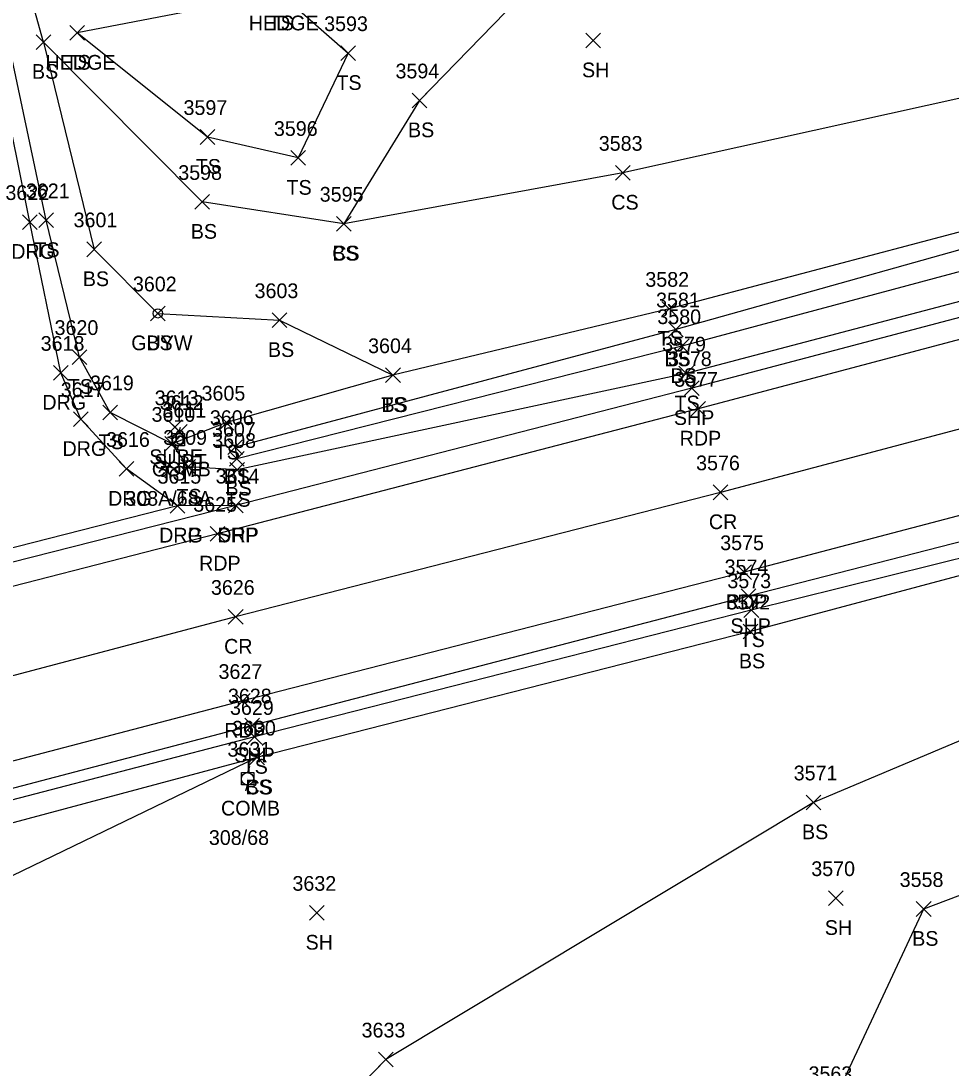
# Model space of a CAD drawing. Extents: x 1520648 to 1523413, y 732854 to 735518.
# Drawn here: x 1521414.7 to 1521541.1, y 733533.8 to 733676.1 of the extents above; entities that cross this region are included whole.
import ezdxf

# ---------------------------------------------------------------- set-up
doc = ezdxf.new("R2010")
doc.units = 0
for name, color, linetype in [('L_A', 7, 'Continuous'), ('L_I', 7, 'Continuous'), ('L_TIC', 7, 'Continuous'), ('LAHR', 7, 'Continuous'), ('LELB', 7, 'Continuous'), ('P_A', 7, 'Continuous'), ('P_I', 7, 'Continuous'), ('P_TIC', 7, 'Continuous'), ('PET', 7, 'Continuous'), ('PRC', 7, 'Continuous'), ('PSP', 7, 'Continuous'), ('R_A', 7, 'Continuous'), ('R_I', 7, 'Continuous'), ('R_TIC', 7, 'Continuous'), ('RDG', 7, 'Continuous'), ('RDP', 7, 'Continuous'), ('U_A', 7, 'Continuous'), ('U_C', 7, 'Continuous'), ('U_I', 7, 'Continuous'), ('U_TIC', 7, 'Continuous'), ('UP', 7, 'Continuous'), ('UPGW', 7, 'Continuous')]:
    doc.layers.add(name, color=color, linetype=linetype)

msp = doc.modelspace()

# ---------------------------------------------------------------- linework, layer by layer
at = {"layer": 'L_TIC'}
for points in [[(1521421.31, 733673.49), (1521423.31, 733675.49)], [(1521423.31, 733673.49), (1521421.31, 733675.49)], [(1521421.31, 733673.49), (1521423.31, 733675.49)], [(1521423.31, 733673.49), (1521421.31, 733675.49)], [(1521416.73, 733672.25), (1521418.73, 733674.25)], [(1521418.73, 733672.25), (1521416.73, 733674.25)], [(1521416.73, 733672.25), (1521418.73, 733674.25)], [(1521418.73, 733672.25), (1521416.73, 733674.25)], [(1521491.46, 733672.46), (1521493.46, 733674.46)], [(1521493.46, 733672.46), (1521491.46, 733674.46)], [(1521458.15, 733670.74), (1521460.15, 733672.74)], [(1521460.15, 733670.74), (1521458.15, 733672.74)], [(1521467.85, 733664.31), (1521469.85, 733666.31)], [(1521469.85, 733664.31), (1521467.85, 733666.31)], [(1521439.03, 733659.34), (1521441.03, 733661.34)], [(1521441.03, 733659.34), (1521439.03, 733661.34)], [(1521451.37, 733656.49), (1521453.37, 733658.49)], [(1521453.37, 733656.49), (1521451.37, 733658.49)], [(1521495.49, 733654.47), (1521497.49, 733656.47)], [(1521497.49, 733654.47), (1521495.49, 733656.47)], [(1521438.32, 733650.51), (1521440.32, 733652.51)], [(1521440.32, 733650.51), (1521438.32, 733652.51)], [(1521417.08, 733648.02), (1521419.08, 733650.02)], [(1521419.08, 733648.02), (1521417.08, 733650.02)], [(1521457.55, 733647.55), (1521459.55, 733649.55)], [(1521459.55, 733647.55), (1521457.55, 733649.55)], [(1521457.55, 733647.55), (1521459.55, 733649.55)], [(1521459.55, 733647.55), (1521457.55, 733649.55)], [(1521423.64, 733644.07), (1521425.64, 733646.07)], [(1521425.64, 733644.07), (1521423.64, 733646.07)], [(1521432.28, 733635.36), (1521434.28, 733637.36)], [(1521434.28, 733635.36), (1521432.28, 733637.36)], [(1521501.82, 733635.98), (1521503.82, 733637.98)], [(1521503.82, 733635.98), (1521501.82, 733637.98)], [(1521448.81, 733634.44), (1521450.81, 733636.44)], [(1521450.81, 733634.44), (1521448.81, 733636.44)], [(1521502.71, 733633.18), (1521504.71, 733635.18)], [(1521504.71, 733633.18), (1521502.71, 733635.18)], [(1521503.54, 733630.91), (1521505.54, 733632.91)], [(1521505.54, 733630.91), (1521503.54, 733632.91)], [(1521421.63, 733629.43), (1521423.63, 733631.43)], [(1521423.63, 733629.43), (1521421.63, 733631.43)], [(1521464.25, 733626.96), (1521466.25, 733628.96)], [(1521466.25, 733626.96), (1521464.25, 733628.96)], [(1521464.25, 733626.96), (1521466.25, 733628.96)], [(1521466.25, 733626.96), (1521464.25, 733628.96)], [(1521504.12, 733627.18), (1521506.12, 733629.18)], [(1521506.12, 733627.18), (1521504.12, 733629.18)], [(1521425.81, 733621.91), (1521427.81, 733623.91)], [(1521427.81, 733621.91), (1521425.81, 733623.91)], [(1521441.61, 733620.51), (1521443.61, 733622.51)], [(1521443.61, 733620.51), (1521441.61, 733622.51)], [(1521434.25, 733617.63), (1521436.25, 733619.63)], [(1521436.25, 733617.63), (1521434.25, 733619.63)], [(1521434.25, 733617.63), (1521436.25, 733619.63)], [(1521436.25, 733617.63), (1521434.25, 733619.63)], [(1521442.79, 733617.19), (1521444.79, 733619.19)], [(1521444.79, 733617.19), (1521442.79, 733619.19)], [(1521443.02, 733615.61), (1521445.02, 733617.61)], [(1521445.02, 733615.61), (1521443.02, 733617.61)], [(1521443.02, 733615.61), (1521445.02, 733617.61)], [(1521445.02, 733615.61), (1521443.02, 733617.61)], [(1521436.41, 733614.5), (1521438.41, 733616.5)], [(1521438.41, 733614.5), (1521436.41, 733616.5)], [(1521443.07, 733614.08), (1521445.07, 733616.08)], [(1521445.07, 733614.08), (1521443.07, 733616.08)], [(1521512.97, 733595.01), (1521514.97, 733597.01)], [(1521514.97, 733595.01), (1521512.97, 733597.01)], [(1521512.84, 733592.12), (1521514.84, 733594.12)], [(1521514.84, 733592.12), (1521512.84, 733594.12)], [(1521445.41, 733577.79), (1521447.41, 733579.79)], [(1521447.41, 733577.79), (1521445.41, 733579.79)], [(1521445.76, 733574.98), (1521447.76, 733576.98)], [(1521447.76, 733574.98), (1521445.76, 733576.98)], [(1521445.76, 733574.98), (1521447.76, 733576.98)], [(1521447.76, 733574.98), (1521445.76, 733576.98)], [(1521521.42, 733568.89), (1521523.42, 733570.89)], [(1521523.42, 733568.89), (1521521.42, 733570.89)], [(1521524.47, 733555.88), (1521526.47, 733557.88)], [(1521526.47, 733555.88), (1521524.47, 733557.88)], [(1521453.88, 733553.88), (1521455.88, 733555.88)], [(1521455.88, 733553.88), (1521453.88, 733555.88)], [(1521536.4, 733554.4), (1521538.4, 733556.4)], [(1521538.4, 733554.4), (1521536.4, 733556.4)], [(1521463.29, 733533.94), (1521465.29, 733535.94)], [(1521465.29, 733533.94), (1521463.29, 733535.94)]]:
    msp.add_lwpolyline(points, dxfattribs=at)
at = {"layer": 'LAHR'}
msp.add_lwpolyline([(1521482.43, 733688.42), (1521449.94, 733679.84), (1521422.31, 733674.49)], dxfattribs=at)
at = {"layer": 'LELB'}
for points in [[(1521548.54, 733748.52), (1521530.67, 733712.6), (1521509.85, 733695.36), (1521485.57, 733682.53), (1521468.85, 733665.31), (1521458.55, 733648.55), (1521439.32, 733651.51), (1521417.73, 733673.25), (1521424.64, 733645.07), (1521433.28, 733636.36), (1521449.81, 733635.44), (1521465.25, 733627.96)], [(1521521.34, 733742.06), (1521507.15, 733727.57), (1521473.35, 733709), (1521438.29, 733689.12), (1521449.94, 733679.84), (1521459.15, 733671.74), (1521452.37, 733657.49), (1521440.03, 733660.34), (1521422.31, 733674.49)], [(1521417.73, 733673.25), (1521412.3, 733692.8), (1521409.12, 733718.34)], [(1521685.16, 733676.19), (1521649.35, 733666.1), (1521610.03, 733655.91), (1521560.37, 733642.72), (1521505.12, 733628.18), (1521444.07, 733615.08), (1521437.41, 733615.5), (1521435.25, 733618.63), (1521426.81, 733622.91), (1521422.63, 733630.43), (1521418.08, 733649.02), (1521412.62, 733675.01), (1521409.22, 733691.67), (1521405.08, 733717.72)], [(1521693.26, 733695.59), (1521688.32, 733685.54), (1521680.28, 733679.65), (1521649.04, 733669.16), (1521609.27, 733660.31), (1521559.46, 733646.64), (1521504.54, 733631.91), (1521444.02, 733616.61)], [(1521651.51, 733690.56), (1521606.39, 733675.21), (1521553.67, 733668.12), (1521496.49, 733655.47), (1521458.55, 733648.55)], [(1521886.12, 733515.05), (1521875.14, 733547.35), (1521860.86, 733585.06), (1521846.49, 733620.57), (1521828.87, 733649.15), (1521812.54, 733668.86), (1521809.11, 733672.39), (1521801.66, 733672.79), (1521790.92, 733669.52), (1521765.55, 733662.98), (1521730.32, 733653.15), (1521692.67, 733643.18), (1521658.49, 733634.29), (1521618.74, 733624.02), (1521569.84, 733609.89), (1521513.97, 733596.01), (1521446.41, 733578.79), (1521398.39, 733566.29), (1521367.26, 733558.11), (1521307.77, 733542.6)], [(1521879.84, 733511.18), (1521868.37, 733545.03), (1521852.96, 733582.16), (1521839.72, 733617.96), (1521822.84, 733645.34), (1521811.24, 733661.87), (1521806.64, 733667.18), (1521807.84, 733668.63), (1521807.72, 733669.91), (1521803.6, 733669.51), (1521796.92, 733667.03), (1521791.88, 733664.56), (1521768.96, 733651.98), (1521733.27, 733640.42), (1521696.36, 733629.32), (1521662.08, 733622), (1521619.41, 733620.27), (1521570.74, 733608.28), (1521513.84, 733593.12), (1521446.76, 733575.98), (1521400.95, 733553.88), (1521370.39, 733548.57), (1521314.23, 733532.31)], [(1521871.83, 733519.09), (1521864.71, 733543.86), (1521848.4, 733580.36), (1521835.47, 733616.1), (1521818.38, 733641.09), (1521808.68, 733661.21), (1521805.46, 733665.64), (1521797.46, 733664.46), (1521792.12, 733661.49), (1521769.37, 733650.04), (1521733.75, 733638.1), (1521696.81, 733627.47), (1521663.27, 733618.63), (1521622.81, 733609.07), (1521581.54, 733594.8), (1521522.42, 733569.89), (1521464.29, 733534.94), (1521446.07, 733516.17)], [(1521565.56, 733652.37), (1521557.65, 733651.5), (1521502.82, 733636.98), (1521465.25, 733627.96), (1521442.61, 733621.51), (1521435.25, 733618.63)], [(1521565.56, 733652.37), (1521558.32, 733649.47), (1521503.71, 733634.18), (1521443.79, 733618.19), (1521444.02, 733616.61)], [(1521715.31, 733596.64), (1521690.84, 733596.56), (1521683.72, 733580.69), (1521656.58, 733563.65), (1521634.24, 733563.97), (1521591.91, 733575.22), (1521564.43, 733565.64), (1521537.4, 733555.4), (1521525.06, 733529.01), (1521514.59, 733499.75), (1521500.4, 733477.49)], [(1521446.76, 733575.98), (1521399.64, 733563.42), (1521368.02, 733555.68), (1521310.83, 733539.58), (1521307.98, 733540.2), (1521245.46, 733523.72), (1521206.2, 733513.3), (1521154.14, 733500.83), (1521129.34, 733494.19)]]:
    msp.add_lwpolyline(points, dxfattribs=at)
at = {"layer": 'P_TIC'}
for points in [[(1521504.9, 733625.2), (1521506.9, 733627.2)], [(1521506.9, 733625.2), (1521504.9, 733627.2)], [(1521505.75, 733622.4), (1521507.75, 733624.4)], [(1521507.75, 733622.4), (1521505.75, 733624.4)], [(1521508.77, 733611.04), (1521510.77, 733613.04)], [(1521510.77, 733611.04), (1521508.77, 733613.04)], [(1521442.88, 733609.24), (1521444.88, 733611.24)], [(1521444.88, 733609.24), (1521442.88, 733611.24)], [(1521440.41, 733605.41), (1521442.41, 733607.41)], [(1521442.41, 733605.41), (1521440.41, 733607.41)], [(1521512, 733600.18), (1521514, 733602.18)], [(1521514, 733600.18), (1521512, 733602.18)], [(1521512.6, 733596.91), (1521514.6, 733598.91)], [(1521514.6, 733596.91), (1521512.6, 733598.91)], [(1521442.86, 733594.11), (1521444.86, 733596.11)], [(1521444.86, 733594.11), (1521442.86, 733596.11)], [(1521443.83, 733582.68), (1521445.83, 733584.68)], [(1521445.83, 733582.68), (1521443.83, 733584.68)], [(1521445.12, 733579.35), (1521447.12, 733581.35)], [(1521447.12, 733579.35), (1521445.12, 733581.35)]]:
    msp.add_lwpolyline(points, dxfattribs=at)
at = {"layer": 'PET'}
for points in [[(1521738.04, 733684.33), (1521683.5, 733669.74), (1521650.63, 733660.94), (1521611.66, 733650.62), (1521561.93, 733638.03), (1521506.75, 733623.4), (1521441.41, 733606.41), (1521359.51, 733585.39), (1521298.08, 733569.34)], [(1521729.46, 733658.42), (1521691.16, 733648.14), (1521656.53, 733638.84), (1521617.41, 733628.38), (1521568.35, 733615.73), (1521513, 733601.18), (1521444.83, 733583.68), (1521397.05, 733571.19), (1521365.83, 733563.19), (1521305.64, 733547.24)]]:
    msp.add_lwpolyline(points, dxfattribs=at)
at = {"layer": 'PRC'}
msp.add_lwpolyline([(1521726.09, 733669.37), (1521688.17, 733658.56), (1521653.92, 733649.44), (1521614.5, 733638.83), (1521565.47, 733626.81), (1521509.77, 733612.04), (1521443.86, 733595.11), (1521394.65, 733582.12), (1521363.3, 733574.52), (1521301.52, 733558.53)], dxfattribs=at)
at = {"layer": 'PSP'}
for points in [[(1521736.06, 733688.52), (1521682.58, 733672.91), (1521649.96, 733663.85), (1521610.58, 733653.51), (1521560.99, 733640.75), (1521505.9, 733626.2), (1521443.88, 733610.24), (1521377.31, 733593.37), (1521358.34, 733588.53), (1521296.5, 733572.12)], [(1521803.81, 733674.87), (1521790.84, 733671.78), (1521765.17, 733664.41), (1521730.05, 733655.17), (1521692.36, 733644.77), (1521657.88, 733635.55), (1521618.43, 733624.98), (1521569.22, 733612.2), (1521513.6, 733597.91), (1521446.12, 733580.35), (1521397.77, 733567.66), (1521366.85, 733559.74), (1521307.16, 733544.25)]]:
    msp.add_lwpolyline(points, dxfattribs=at)
at = {"layer": 'R_TIC'}
for points in [[(1521414.86, 733647.78), (1521416.86, 733649.78)], [(1521416.86, 733647.78), (1521414.86, 733649.78)], [(1521419.09, 733627.28), (1521421.09, 733629.28)], [(1521421.09, 733627.28), (1521419.09, 733629.28)], [(1521421.83, 733620.99), (1521423.83, 733622.99)], [(1521423.83, 733620.99), (1521421.83, 733622.99)], [(1521428.03, 733614.22), (1521430.03, 733616.22)], [(1521430.03, 733614.22), (1521428.03, 733616.22)], [(1521434.97, 733609.22), (1521436.97, 733611.22)], [(1521436.97, 733609.22), (1521434.97, 733611.22)], [(1521434.97, 733609.22), (1521436.97, 733611.22)], [(1521436.97, 733609.22), (1521434.97, 733611.22)], [(1521442.88, 733609.24), (1521444.88, 733611.24)], [(1521444.88, 733609.24), (1521442.88, 733611.24)]]:
    msp.add_lwpolyline(points, dxfattribs=at)
at = {"layer": 'RDG'}
msp.add_lwpolyline([(1521435.97, 733610.22), (1521429.03, 733615.22), (1521422.83, 733621.99), (1521420.09, 733628.28), (1521415.86, 733648.78), (1521410.67, 733674.42), (1521407.27, 733691.15), (1521403.1, 733717.52)], dxfattribs=at)
at = {"layer": 'RDP'}
msp.add_lwpolyline([(1521443.88, 733610.24), (1521435.97, 733610.22), (1521385.65, 733597.39), (1521377.31, 733593.37)], dxfattribs=at)
at = {"layer": 'U_TIC'}
for points in [[(1521434.59, 733619.88), (1521436.59, 733621.88)], [(1521436.59, 733619.88), (1521434.59, 733621.88)], [(1521435.29, 733619.25), (1521437.29, 733621.25)], [(1521437.29, 733619.25), (1521435.29, 733621.25)]]:
    msp.add_lwpolyline(points, dxfattribs=at)
at = {"layer": 'UP'}
for p, q in [((1521435.24, 733618.37), (1521435.24, 733620.04)), ((1521435.24, 733620.04), (1521436.91, 733620.04)), ((1521436.33, 733620.87), (1521436.08, 733620.04)), ((1521436.91, 733620.04), (1521436.91, 733618.37)), ((1521436.91, 733618.37), (1521435.24, 733618.37)), ((1521435.83, 733617.54), (1521436.08, 733618.37)), ((1521436.08, 733619.21), (1521436.08, 733619.21)), ((1521445.73, 733574.78), (1521445.48, 733573.95)), ((1521444.65, 733572.28), (1521444.65, 733573.95)), ((1521444.65, 733573.95), (1521446.32, 733573.95)), ((1521445.48, 733573.11), (1521445.48, 733573.11)), ((1521446.32, 733573.95), (1521446.32, 733572.28)), ((1521446.32, 733572.28), (1521444.65, 733572.28)), ((1521445.23, 733571.45), (1521445.48, 733572.28))]:
    msp.add_line(p, q, dxfattribs=at)
for centre in [(1521436.08, 733619.21), (1521445.48, 733573.11)]:
    msp.add_circle(centre, 0.833, dxfattribs=at)
at = {"layer": 'UPGW'}
for radius in [0.625, 0.0833]:
    msp.add_circle((1521433.28, 733636.36), radius, dxfattribs=at)

# ---------------------------------------------------------------- texts
at = {"layer": 'L_A'}
for s, p in [('HEDGE', (1521445.64, 733674.84)), ('TS', (1521448.35, 733674.84)), ('HEDGE', (1521418.01, 733669.49)), ('TS', (1521420.72, 733669.49)), ('BS', (1521416.17, 733668.25)), ('BS', (1521416.17, 733668.25)), ('SH', (1521490.95, 733668.46)), ('TS', (1521457.56, 733666.74)), ('BS', (1521467.29, 733660.31)), ('TS', (1521438.44, 733655.34)), ('TS', (1521450.78, 733652.49)), ('CS', (1521494.93, 733650.47)), ('BS', (1521437.76, 733646.51)), ('TS', (1521416.49, 733644.02)), ('CS', (1521456.99, 733643.55)), ('BS', (1521456.99, 733643.55)), ('BS', (1521423.08, 733640.07)), ('TS', (1521501.23, 733631.98)), ('BS', (1521431.72, 733631.36)), ('BS', (1521448.25, 733630.44)), ('BS', (1521502.15, 733629.18)), ('BS', (1521502.98, 733626.91)), ('TS', (1521421.04, 733625.43)), ('TS', (1521463.66, 733622.96)), ('BS', (1521463.69, 733622.96)), ('TS', (1521503.53, 733623.18)), ('TS', (1521425.22, 733617.91)), ('TS', (1521441.02, 733616.51)), ('TS', (1521433.66, 733613.63)), ('TS', (1521433.66, 733613.63)), ('BS', (1521442.23, 733613.19)), ('BS', (1521442.47, 733611.61)), ('BS', (1521442.47, 733611.61)), ('TS', (1521435.82, 733610.5)), ('TS', (1521442.48, 733610.08)), ('TS', (1521512.38, 733591.01)), ('BS', (1521512.28, 733588.12)), ('TS', (1521444.82, 733573.79)), ('CS', (1521445.2, 733570.98)), ('BS', (1521445.2, 733570.98)), ('BS', (1521520.86, 733564.89)), ('SH', (1521523.96, 733551.88)), ('SH', (1521453.37, 733549.88)), ('BS', (1521535.84, 733550.4))]:
    msp.add_text(s, height=2, dxfattribs=at).set_placement(p)
at = {"layer": 'L_I'}
for s, p in [('3593', (1521455.89, 733674.74)), ('3594', (1521465.59, 733668.31)), ('3597', (1521436.77, 733663.34)), ('3596', (1521449.06, 733660.49)), ('3583', (1521493.23, 733658.47)), ('3598', (1521436.06, 733654.51)), ('3621', (1521415.34, 733652.02)), ('3595', (1521455.29, 733651.55)), ('3595', (1521455.29, 733651.55)), ('3601', (1521421.82, 733648.07)), ('3602', (1521429.89, 733639.36)), ('3582', (1521499.56, 733639.98)), ('3603', (1521446.43, 733638.44)), ('3581', (1521501.02, 733637.18)), ('3580', (1521501.19, 733634.91)), ('3620', (1521419.24, 733633.43)), ('3604', (1521461.87, 733630.96)), ('3604', (1521461.87, 733630.96)), ('3579', (1521501.85, 733631.18)), ('3619', (1521424.06, 733625.91)), ('3605', (1521439.22, 733624.51)), ('3610', (1521432.42, 733621.63)), ('3610', (1521432.42, 733621.63)), ('3606', (1521440.35, 733621.19)), ('3607', (1521440.64, 733619.61)), ('3607', (1521440.64, 733619.61)), ('3609', (1521434.01, 733618.5)), ('3608', (1521440.68, 733618.08)), ('3573', (1521510.71, 733599.01)), ('3572', (1521510.58, 733596.12)), ('3629', (1521443.09, 733581.79)), ('3630', (1521443.37, 733578.98)), ('3630', (1521443.37, 733578.98)), ('3571', (1521519.73, 733572.89)), ('3570', (1521522.12, 733559.88)), ('3558', (1521534.14, 733558.4)), ('3632', (1521451.58, 733557.88)), ('3633', (1521460.98, 733537.94)), ('3563', (1521521.75, 733532.01))]:
    msp.add_text(s, height=2, dxfattribs=at).set_placement(p)
at = {"layer": 'P_A'}
for s, p in [('SHP', (1521503.44, 733621.2)), ('RDP', (1521504.23, 733618.4)), ('CR', (1521508.2, 733607.04)), ('SHP', (1521441.41, 733605.24)), ('RDP', (1521438.89, 733601.41)), ('RDP', (1521510.49, 733596.18)), ('SHP', (1521511.13, 733592.91)), ('CR', (1521442.29, 733590.11)), ('RDP', (1521442.32, 733578.68)), ('SHP', (1521443.66, 733575.35))]:
    msp.add_text(s, height=2, dxfattribs=at).set_placement(p)
at = {"layer": 'P_I'}
for s, p in [('3578', (1521502.64, 733629.2)), ('3577', (1521503.49, 733626.4)), ('3576', (1521506.46, 733615.04)), ('3614', (1521441.14, 733613.24)), ('3625', (1521438.1, 733609.41)), ('3575', (1521509.74, 733604.18)), ('3574', (1521510.34, 733600.91)), ('3626', (1521440.5, 733598.11)), ('3627', (1521441.53, 733586.68)), ('3628', (1521442.81, 733583.35))]:
    msp.add_text(s, height=2, dxfattribs=at).set_placement(p)
at = {"layer": 'R_A'}
for s, p in [('DRG', (1521413.35, 733643.78)), ('DRG', (1521417.58, 733623.28)), ('DRG', (1521420.32, 733616.99)), ('DRG', (1521426.52, 733610.22)), ('DRG', (1521433.46, 733605.22)), ('DRP', (1521433.46, 733605.22)), ('DRP', (1521441.36, 733605.24))]:
    msp.add_text(s, height=2, dxfattribs=at).set_placement(p)
at = {"layer": 'R_I'}
for s, p in [('3622', (1521412.56, 733651.78)), ('3618', (1521417.35, 733631.28)), ('3617', (1521420.09, 733624.99)), ('3616', (1521426.24, 733618.22)), ('3615', (1521433.23, 733613.22)), ('3615', (1521433.23, 733613.22)), ('3614', (1521441.14, 733613.24))]:
    msp.add_text(s, height=2, dxfattribs=at).set_placement(p)
at = {"layer": 'U_A'}
for s, p in [('GUYW', (1521429.67, 733631.36)), ('SUBE', (1521432.12, 733615.88)), ('SUBT', (1521432.79, 733615.25)), ('COMB', (1521432.46, 733614.21)), ('COMB', (1521441.87, 733568.11))]:
    msp.add_text(s, height=2, dxfattribs=at).set_placement(p)
at = {"layer": 'U_C'}
for s, p in [('308A/68A', (1521428.86, 733610.21)), ('308/68', (1521440.22, 733564.11))]:
    msp.add_text(s, height=2, dxfattribs=at).set_placement(p)
at = {"layer": 'U_I'}
for s, p in [('3602', (1521429.89, 733639.36)), ('3613', (1521432.85, 733623.88)), ('3612', (1521433.55, 733623.25)), ('3611', (1521433.9, 733622.21)), ('3631', (1521442.74, 733576.11))]:
    msp.add_text(s, height=2, dxfattribs=at).set_placement(p)

doc.saveas('drawing.dxf')
